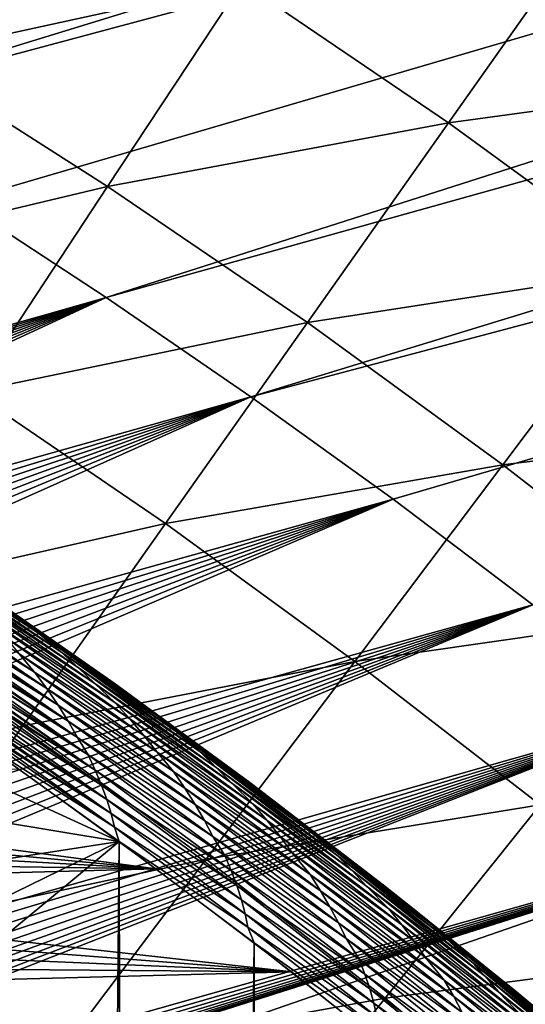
# Model space of a CAD drawing. Header units: millimetres. Extents: x -50 to 50, y -50 to 50.
# Tile 543 of 562: x 16.9 to 18.9, y 22.9 to 26.9. Entities that reach past the tile are written whole.
import ezdxf

# ---------------------------------------------------------------- set-up
doc = ezdxf.new("R2010")
doc.units = ezdxf.units.MM
doc.header["$LTSCALE"] = 65.185185
for name, color, linetype in [('1', 7, 'CONTINUOUS'), ('2', 7, 'CONTINUOUS'), ('28', 7, 'CONTINUOUS'), ('36', 7, 'CONTINUOUS'), ('39', 7, 'CONTINUOUS'), ('45', 7, 'CONTINUOUS'), ('46', 7, 'CONTINUOUS')]:
    doc.layers.add(name, color=color, linetype=linetype)

msp = doc.modelspace()

# ---------------------------------------------------------------- linework, layer by layer
at = {"layer": '1', "color": 7, "linetype": 'Continuous', "true_color": 0xf5f5f5}
for points in [[(17.4671, 23.462), (14.8518, 23.8095), (16.9164, 23.862), (17.4671, 23.462)], [(14.881, 23.7073), (14.8518, 23.8095), (17.4671, 23.462), (14.881, 23.7073)], [(14.9051, 23.6036), (14.881, 23.7073), (17.4671, 23.462), (14.9051, 23.6036)], [(14.9239, 23.4989), (14.9051, 23.6036), (17.4671, 23.462), (14.9239, 23.4989)], [(14.9373, 23.3933), (14.9239, 23.4989), (17.4671, 23.462), (14.9373, 23.3933)], [(18.0083, 23.0491), (14.9373, 23.3933), (17.4671, 23.462), (18.0083, 23.0491)], [(14.9454, 23.2873), (14.9373, 23.3933), (18.0083, 23.0491), (14.9454, 23.2873)], [(14.9481, 23.1809), (14.9454, 23.2873), (18.0083, 23.0491), (14.9481, 23.1809)], [(14.9454, 23.0744), (14.9481, 23.1809), (18.0083, 23.0491), (14.9454, 23.0744)], [(14.9373, 22.9685), (14.9454, 23.0744), (18.0083, 23.0491), (14.9373, 22.9685)], [(18.5397, 22.6239), (14.9373, 22.9685), (18.0083, 23.0491), (18.5397, 22.6239)], [(14.9239, 22.8629), (14.9373, 22.9685), (18.5397, 22.6239), (14.9239, 22.8629)]]:
    msp.add_3dface(points, dxfattribs=at)
at = {"layer": '2', "color": 7, "linetype": 'Continuous', "true_color": 0xf5f5f5}
for points in [[(16.7705, 23.9648, 4.3), (16.7984, 23.8094, 4.3), (17.3191, 23.5714, 4.3), (16.7705, 23.9648, 4.3)], [(16.7984, 23.8094, 4.3), (16.8201, 23.6531, 4.3), (17.3191, 23.5714, 4.3), (16.7984, 23.8094, 4.3)], [(16.8201, 23.6531, 4.3), (16.8357, 23.496, 4.3), (17.3191, 23.5714, 4.3), (16.8201, 23.6531, 4.3)], [(16.8357, 23.496, 4.3), (16.845, 23.3386, 4.3), (17.3191, 23.5714, 4.3), (16.8357, 23.496, 4.3)], [(16.845, 23.3386, 4.3), (16.8481, 23.1809, 4.3), (17.3191, 23.5714, 4.3), (16.845, 23.3386, 4.3)], [(17.3191, 23.5714, 4.3), (16.8481, 23.1809, 4.3), (16.8519, -23.9077, 4.3), (17.3191, 23.5714, 4.3)], [(17.3993, -23.5123, 4.3), (17.3191, 23.5714, 4.3), (16.8519, -23.9077, 4.3), (17.3993, -23.5123, 4.3)], [(17.8582, 23.1656, 4.3), (17.3191, 23.5714, 4.3), (17.3993, -23.5123, 4.3), (17.8582, 23.1656, 4.3)], [(17.9374, -23.1044, 4.3), (17.8582, 23.1656, 4.3), (17.3993, -23.5123, 4.3), (17.9374, -23.1044, 4.3)], [(18.3881, 22.7473, 4.3), (17.8582, 23.1656, 4.3), (17.9374, -23.1044, 4.3), (18.3881, 22.7473, 4.3)]]:
    msp.add_3dface(points, dxfattribs=at)
at = {"layer": '28', "color": 7, "linetype": 'Continuous', "true_color": 0xf5f5f5}
for points in [[(16.3597, 24.8419, 3.8712), (16.9237, 24.4611, 3.8712), (16.8478, 24.5181, 3.8357), (16.3597, 24.8419, 3.8712)], [(16.3597, 24.8419, 3.8712), (16.4374, 24.7829, 3.9064), (16.9237, 24.4611, 3.8712), (16.3597, 24.8419, 3.8712)], [(16.4374, 24.7829, 3.9064), (16.9975, 24.4022, 3.9064), (16.9237, 24.4611, 3.8712), (16.4374, 24.7829, 3.9064)], [(16.4374, 24.7829, 3.9064), (16.5219, 24.716, 3.941), (16.9975, 24.4022, 3.9064), (16.4374, 24.7829, 3.9064)], [(16.5219, 24.716, 3.941), (17.0866, 24.3291, 3.941), (16.9975, 24.4022, 3.9064), (16.5219, 24.716, 3.941)], [(16.5219, 24.716, 3.941), (16.5947, 24.6536, 3.9749), (17.0866, 24.3291, 3.941), (16.5219, 24.716, 3.941)], [(16.5947, 24.6536, 3.9749), (16.6645, 24.59, 4.0079), (17.1554, 24.2668, 3.9749), (16.5947, 24.6536, 3.9749)], [(16.5947, 24.6536, 3.9749), (17.1554, 24.2668, 3.9749), (17.0866, 24.3291, 3.941), (16.5947, 24.6536, 3.9749)], [(16.4176, 24.6336, 4.1538), (16.4291, 24.6194, 4.1592), (16.9813, 24.2485, 4.1538), (16.4176, 24.6336, 4.1538)], [(16.4176, 24.6336, 4.1538), (16.9813, 24.2485, 4.1538), (16.9197, 24.3212, 4.1277), (16.4176, 24.6336, 4.1538)], [(16.4291, 24.6194, 4.1592), (16.4663, 24.5721, 4.1764), (16.9813, 24.2485, 4.1538), (16.4291, 24.6194, 4.1592)], [(16.4663, 24.5721, 4.1764), (16.47, 24.5671, 4.1781), (16.9813, 24.2485, 4.1538), (16.4663, 24.5721, 4.1764)], [(16.6645, 24.59, 4.0079), (16.7402, 24.5191, 4.0398), (17.2212, 24.2033, 4.0079), (16.6645, 24.59, 4.0079)], [(16.6645, 24.59, 4.0079), (17.2212, 24.2033, 4.0079), (17.1554, 24.2668, 3.9749), (16.6645, 24.59, 4.0079)], [(16.7466, 24.5889, 3.8), (16.8478, 24.5181, 3.8357), (17.2985, 24.2038, 3.8), (16.7466, 24.5889, 3.8)], [(16.47, 24.5671, 4.1781), (16.5007, 24.5259, 4.1923), (17.0301, 24.1823, 4.1781), (16.47, 24.5671, 4.1781)], [(16.47, 24.5671, 4.1781), (17.0301, 24.1823, 4.1781), (16.9813, 24.2485, 4.1538), (16.47, 24.5671, 4.1781)], [(16.5007, 24.5259, 4.1923), (16.5185, 24.5009, 4.2006), (17.0301, 24.1823, 4.1781), (16.5007, 24.5259, 4.1923)], [(16.5185, 24.5009, 4.2006), (16.5323, 24.4812, 4.2069), (17.0749, 24.1166, 4.2005), (16.5185, 24.5009, 4.2006)], [(16.5185, 24.5009, 4.2006), (17.0749, 24.1166, 4.2005), (17.0301, 24.1823, 4.1781), (16.5185, 24.5009, 4.2006)], [(16.7402, 24.5191, 4.0398), (17.3017, 24.1262, 4.0398), (17.2212, 24.2033, 4.0079), (16.7402, 24.5191, 4.0398)], [(16.7402, 24.5191, 4.0398), (16.8036, 24.4536, 4.0705), (17.3017, 24.1262, 4.0398), (16.7402, 24.5191, 4.0398)], [(16.8478, 24.5181, 3.8357), (16.9237, 24.4611, 3.8712), (17.4068, 24.1244, 3.8357), (16.8478, 24.5181, 3.8357)], [(16.8478, 24.5181, 3.8357), (17.4068, 24.1244, 3.8357), (17.2985, 24.2038, 3.8), (16.8478, 24.5181, 3.8357)], [(16.5323, 24.4812, 4.2069), (16.5614, 24.4378, 4.2202), (17.0749, 24.1166, 4.2005), (16.5323, 24.4812, 4.2069)], [(16.8036, 24.4536, 4.0705), (16.8636, 24.3874, 4.0999), (17.3611, 24.0609, 4.0705), (16.8036, 24.4536, 4.0705)], [(16.8036, 24.4536, 4.0705), (17.3611, 24.0609, 4.0705), (17.3017, 24.1262, 4.0398), (16.8036, 24.4536, 4.0705)], [(16.9237, 24.4611, 3.8712), (17.4789, 24.0676, 3.8712), (17.4068, 24.1244, 3.8357), (16.9237, 24.4611, 3.8712)], [(16.9237, 24.4611, 3.8712), (16.9975, 24.4022, 3.9064), (17.4789, 24.0676, 3.8712), (16.9237, 24.4611, 3.8712)], [(16.5614, 24.4378, 4.2202), (16.5628, 24.4356, 4.2209), (17.0749, 24.1166, 4.2005), (16.5614, 24.4378, 4.2202)], [(16.5628, 24.4356, 4.2209), (16.5883, 24.3954, 4.2325), (17.1159, 24.0515, 4.2209), (16.5628, 24.4356, 4.2209)], [(16.5628, 24.4356, 4.2209), (17.1159, 24.0515, 4.2209), (17.0749, 24.1166, 4.2005), (16.5628, 24.4356, 4.2209)], [(16.5883, 24.3954, 4.2325), (16.6031, 24.371, 4.2391), (17.1159, 24.0515, 4.2209), (16.5883, 24.3954, 4.2325)], [(16.8636, 24.3874, 4.0999), (17.4173, 23.9952, 4.0999), (17.3611, 24.0609, 4.0705), (16.8636, 24.3874, 4.0999)], [(16.8636, 24.3874, 4.0999), (16.9197, 24.3212, 4.1277), (17.4173, 23.9952, 4.0999), (16.8636, 24.3874, 4.0999)], [(16.9975, 24.4022, 3.9064), (17.5487, 24.0088, 3.9064), (17.4789, 24.0676, 3.8712), (16.9975, 24.4022, 3.9064)], [(16.9975, 24.4022, 3.9064), (17.0866, 24.3291, 3.941), (17.5487, 24.0088, 3.9064), (16.9975, 24.4022, 3.9064)], [(16.6031, 24.371, 4.2391), (16.6131, 24.3541, 4.2436), (17.1527, 23.9874, 4.2391), (16.6031, 24.371, 4.2391)], [(16.6031, 24.371, 4.2391), (17.1527, 23.9874, 4.2391), (17.1159, 24.0515, 4.2209), (16.6031, 24.371, 4.2391)], [(16.6131, 24.3541, 4.2436), (16.636, 24.3136, 4.2536), (17.1527, 23.9874, 4.2391), (16.6131, 24.3541, 4.2436)], [(16.636, 24.3136, 4.2536), (16.6392, 24.3077, 4.255), (17.1527, 23.9874, 4.2391), (16.636, 24.3136, 4.2536)], [(16.6392, 24.3077, 4.255), (16.6572, 24.2737, 4.2628), (17.1948, 23.9179, 4.255), (16.6392, 24.3077, 4.255)], [(16.6392, 24.3077, 4.255), (17.1948, 23.9179, 4.255), (17.1527, 23.9874, 4.2391), (16.6392, 24.3077, 4.255)], [(16.9197, 24.3212, 4.1277), (17.4696, 23.9293, 4.1277), (17.4173, 23.9952, 4.0999), (16.9197, 24.3212, 4.1277)], [(16.9197, 24.3212, 4.1277), (16.9813, 24.2485, 4.1538), (17.4696, 23.9293, 4.1277), (16.9197, 24.3212, 4.1277)], [(17.0866, 24.3291, 3.941), (17.6423, 23.9292, 3.941), (17.5487, 24.0088, 3.9064), (17.0866, 24.3291, 3.941)], [(17.0866, 24.3291, 3.941), (17.1554, 24.2668, 3.9749), (17.6423, 23.9292, 3.941), (17.0866, 24.3291, 3.941)], [(16.6572, 24.2737, 4.2628), (16.6713, 24.2456, 4.2687), (17.1948, 23.9179, 4.255), (16.6572, 24.2737, 4.2628)], [(17.1554, 24.2668, 3.9749), (17.2212, 24.2033, 4.0079), (17.7071, 23.8672, 3.9749), (17.1554, 24.2668, 3.9749)], [(17.1554, 24.2668, 3.9749), (17.7071, 23.8672, 3.9749), (17.6423, 23.9292, 3.941), (17.1554, 24.2668, 3.9749)], [(16.6713, 24.2456, 4.2687), (16.6766, 24.2346, 4.2709), (17.2237, 23.8564, 4.2687), (16.6713, 24.2456, 4.2687)], [(16.6713, 24.2456, 4.2687), (17.2237, 23.8564, 4.2687), (17.1948, 23.9179, 4.255), (16.6713, 24.2456, 4.2687)], [(16.6766, 24.2346, 4.2709), (16.6942, 24.1967, 4.278), (17.2237, 23.8564, 4.2687), (16.6766, 24.2346, 4.2709)], [(16.9813, 24.2485, 4.1538), (17.0301, 24.1823, 4.1781), (17.5362, 23.8503, 4.1538), (16.9813, 24.2485, 4.1538)], [(16.9813, 24.2485, 4.1538), (17.5362, 23.8503, 4.1538), (17.4696, 23.9293, 4.1277), (16.9813, 24.2485, 4.1538)], [(16.6942, 24.1967, 4.278), (16.6992, 24.1852, 4.2799), (17.2237, 23.8564, 4.2687), (16.6942, 24.1967, 4.278)], [(16.6992, 24.1852, 4.2799), (16.7099, 24.1599, 4.284), (17.2487, 23.7965, 4.2799), (16.6992, 24.1852, 4.2799)], [(16.6992, 24.1852, 4.2799), (17.2487, 23.7965, 4.2799), (17.2237, 23.8564, 4.2687), (16.6992, 24.1852, 4.2799)], [(17.0301, 24.1823, 4.1781), (17.5813, 23.7845, 4.1781), (17.5362, 23.8503, 4.1538), (17.0301, 24.1823, 4.1781)], [(17.0301, 24.1823, 4.1781), (17.0749, 24.1166, 4.2005), (17.5813, 23.7845, 4.1781), (17.0301, 24.1823, 4.1781)], [(17.2212, 24.2033, 4.0079), (17.3017, 24.1262, 4.0398), (17.769, 23.8041, 4.0079), (17.2212, 24.2033, 4.0079)], [(17.2212, 24.2033, 4.0079), (17.769, 23.8041, 4.0079), (17.7071, 23.8672, 3.9749), (17.2212, 24.2033, 4.0079)], [(17.2985, 24.2038, 3.8), (17.4068, 24.1244, 3.8357), (17.8415, 23.8064, 3.8), (17.2985, 24.2038, 3.8)], [(16.7099, 24.1599, 4.284), (16.7231, 24.1266, 4.2887), (17.2487, 23.7965, 4.2799), (16.7099, 24.1599, 4.284)], [(16.7231, 24.1266, 4.2887), (16.7239, 24.1245, 4.289), (17.2699, 23.7383, 4.2887), (16.7231, 24.1266, 4.2887)], [(16.7231, 24.1266, 4.2887), (17.2699, 23.7383, 4.2887), (17.2487, 23.7965, 4.2799), (16.7231, 24.1266, 4.2887)], [(16.7239, 24.1245, 4.289), (16.7362, 24.0904, 4.293), (17.2699, 23.7383, 4.2887), (16.7239, 24.1245, 4.289)], [(17.0749, 24.1166, 4.2005), (17.6225, 23.7193, 4.2005), (17.5813, 23.7845, 4.1781), (17.0749, 24.1166, 4.2005)], [(17.0749, 24.1166, 4.2005), (17.1159, 24.0515, 4.2209), (17.6225, 23.7193, 4.2005), (17.0749, 24.1166, 4.2005)], [(17.3017, 24.1262, 4.0398), (17.8539, 23.7204, 4.0398), (17.769, 23.8041, 4.0079), (17.3017, 24.1262, 4.0398)], [(17.3017, 24.1262, 4.0398), (17.3611, 24.0609, 4.0705), (17.8539, 23.7204, 4.0398), (17.3017, 24.1262, 4.0398)], [(17.4068, 24.1244, 3.8357), (17.4789, 24.0676, 3.8712), (17.9567, 23.718, 3.8357), (17.4068, 24.1244, 3.8357)], [(17.4068, 24.1244, 3.8357), (17.9567, 23.718, 3.8357), (17.8415, 23.8064, 3.8), (17.4068, 24.1244, 3.8357)], [(16.7362, 24.0904, 4.293), (16.7429, 24.07, 4.295), (17.2699, 23.7383, 4.2887), (16.7362, 24.0904, 4.293)], [(16.7429, 24.07, 4.295), (16.7468, 24.0575, 4.2961), (17.287, 23.6823, 4.295), (16.7429, 24.07, 4.295)], [(16.7429, 24.07, 4.295), (17.287, 23.6823, 4.295), (17.2699, 23.7383, 4.2887), (16.7429, 24.07, 4.295)], [(16.7468, 24.0575, 4.2961), (16.7561, 24.0256, 4.2983), (17.287, 23.6823, 4.295), (16.7468, 24.0575, 4.2961)], [(17.3611, 24.0609, 4.0705), (17.4173, 23.9952, 4.0999), (17.9095, 23.6556, 4.0705), (17.3611, 24.0609, 4.0705)], [(17.3611, 24.0609, 4.0705), (17.9095, 23.6556, 4.0705), (17.8539, 23.7204, 4.0398), (17.3611, 24.0609, 4.0705)], [(17.4789, 24.0676, 3.8712), (18.0249, 23.6614, 3.8712), (17.9567, 23.718, 3.8357), (17.4789, 24.0676, 3.8712)], [(17.4789, 24.0676, 3.8712), (17.5487, 24.0088, 3.9064), (18.0249, 23.6614, 3.8712), (17.4789, 24.0676, 3.8712)], [(16.7561, 24.0256, 4.2983), (16.7588, 24.0156, 4.2988), (17.287, 23.6823, 4.295), (16.7561, 24.0256, 4.2983)], [(17.1159, 24.0515, 4.2209), (17.6601, 23.6547, 4.2209), (17.6225, 23.7193, 4.2005), (17.1159, 24.0515, 4.2209)], [(17.1159, 24.0515, 4.2209), (17.1527, 23.9874, 4.2391), (17.6601, 23.6547, 4.2209), (17.1159, 24.0515, 4.2209)], [(16.7588, 24.0156, 4.2988), (17.3004, 23.6285, 4.2988), (17.287, 23.6823, 4.295), (16.7588, 24.0156, 4.2988)], [(16.7588, 24.0156, 4.2988), (16.764, 23.9946, 4.2996), (17.3004, 23.6285, 4.2988), (16.7588, 24.0156, 4.2988)], [(16.764, 23.9946, 4.2996), (16.7705, 23.9648, 4.3), (17.3004, 23.6285, 4.2988), (16.764, 23.9946, 4.2996)], [(17.1527, 23.9874, 4.2391), (17.1948, 23.9179, 4.255), (17.6937, 23.5912, 4.2391), (17.1527, 23.9874, 4.2391)], [(17.1527, 23.9874, 4.2391), (17.6937, 23.5912, 4.2391), (17.6601, 23.6547, 4.2209), (17.1527, 23.9874, 4.2391)], [(17.4173, 23.9952, 4.0999), (17.9618, 23.5903, 4.0999), (17.9095, 23.6556, 4.0705), (17.4173, 23.9952, 4.0999)], [(17.4173, 23.9952, 4.0999), (17.4696, 23.9293, 4.1277), (17.9618, 23.5903, 4.0999), (17.4173, 23.9952, 4.0999)], [(17.5487, 24.0088, 3.9064), (18.0909, 23.603, 3.9064), (18.0249, 23.6614, 3.8712), (17.5487, 24.0088, 3.9064)], [(17.5487, 24.0088, 3.9064), (17.6423, 23.9292, 3.941), (18.0909, 23.603, 3.9064), (17.5487, 24.0088, 3.9064)], [(16.7705, 23.9648, 4.3), (17.3191, 23.5714, 4.3), (17.3004, 23.6285, 4.2988), (16.7705, 23.9648, 4.3)], [(17.1948, 23.9179, 4.255), (17.7413, 23.5154, 4.255), (17.6937, 23.5912, 4.2391), (17.1948, 23.9179, 4.255)], [(17.1948, 23.9179, 4.255), (17.2237, 23.8564, 4.2687), (17.7413, 23.5154, 4.255), (17.1948, 23.9179, 4.255)], [(17.4696, 23.9293, 4.1277), (18.0104, 23.525, 4.1277), (17.9618, 23.5903, 4.0999), (17.4696, 23.9293, 4.1277)], [(17.4696, 23.9293, 4.1277), (17.5362, 23.8503, 4.1538), (18.0104, 23.525, 4.1277), (17.4696, 23.9293, 4.1277)], [(17.6423, 23.9292, 3.941), (18.1886, 23.5166, 3.941), (18.0909, 23.603, 3.9064), (17.6423, 23.9292, 3.941)], [(17.6423, 23.9292, 3.941), (17.7071, 23.8672, 3.9749), (18.1886, 23.5166, 3.941), (17.6423, 23.9292, 3.941)], [(17.7071, 23.8672, 3.9749), (17.769, 23.8041, 4.0079), (18.2494, 23.4551, 3.9749), (17.7071, 23.8672, 3.9749)], [(17.7071, 23.8672, 3.9749), (18.2494, 23.4551, 3.9749), (18.1886, 23.5166, 3.941), (17.7071, 23.8672, 3.9749)], [(17.2237, 23.8564, 4.2687), (17.2487, 23.7965, 4.2799), (17.7671, 23.4545, 4.2687), (17.2237, 23.8564, 4.2687)], [(17.2237, 23.8564, 4.2687), (17.7671, 23.4545, 4.2687), (17.7413, 23.5154, 4.255), (17.2237, 23.8564, 4.2687)], [(17.5362, 23.8503, 4.1538), (17.5813, 23.7845, 4.1781), (18.0818, 23.4394, 4.1538), (17.5362, 23.8503, 4.1538)], [(17.5362, 23.8503, 4.1538), (18.0818, 23.4394, 4.1538), (18.0104, 23.525, 4.1277), (17.5362, 23.8503, 4.1538)], [(17.2487, 23.7965, 4.2799), (17.2699, 23.7383, 4.2887), (17.7892, 23.3951, 4.2799), (17.2487, 23.7965, 4.2799)], [(17.2487, 23.7965, 4.2799), (17.7892, 23.3951, 4.2799), (17.7671, 23.4545, 4.2687), (17.2487, 23.7965, 4.2799)], [(17.5813, 23.7845, 4.1781), (18.1233, 23.3742, 4.1781), (18.0818, 23.4394, 4.1538), (17.5813, 23.7845, 4.1781)], [(17.5813, 23.7845, 4.1781), (17.6225, 23.7193, 4.2005), (18.1233, 23.3742, 4.1781), (17.5813, 23.7845, 4.1781)], [(17.769, 23.8041, 4.0079), (17.8539, 23.7204, 4.0398), (18.3075, 23.3925, 4.0079), (17.769, 23.8041, 4.0079)], [(17.769, 23.8041, 4.0079), (18.3075, 23.3925, 4.0079), (18.2494, 23.4551, 3.9749), (17.769, 23.8041, 4.0079)], [(17.8415, 23.8064, 3.8), (17.9567, 23.718, 3.8357), (18.3754, 23.3967, 3.8), (17.8415, 23.8064, 3.8)], [(17.2699, 23.7383, 4.2887), (17.287, 23.6823, 4.295), (17.8077, 23.3376, 4.2887), (17.2699, 23.7383, 4.2887)], [(17.2699, 23.7383, 4.2887), (17.8077, 23.3376, 4.2887), (17.7892, 23.3951, 4.2799), (17.2699, 23.7383, 4.2887)], [(17.6225, 23.7193, 4.2005), (18.161, 23.3096, 4.2005), (18.1233, 23.3742, 4.1781), (17.6225, 23.7193, 4.2005)], [(17.6225, 23.7193, 4.2005), (17.6601, 23.6547, 4.2209), (18.161, 23.3096, 4.2005), (17.6225, 23.7193, 4.2005)], [(17.8539, 23.7204, 4.0398), (18.3967, 23.302, 4.0398), (18.3075, 23.3925, 4.0079), (17.8539, 23.7204, 4.0398)], [(17.8539, 23.7204, 4.0398), (17.9095, 23.6556, 4.0705), (18.3967, 23.302, 4.0398), (17.8539, 23.7204, 4.0398)], [(17.9567, 23.718, 3.8357), (18.0249, 23.6614, 3.8712), (18.497, 23.2991, 3.8357), (17.9567, 23.718, 3.8357)], [(17.9567, 23.718, 3.8357), (18.497, 23.2991, 3.8357), (18.3754, 23.3967, 3.8), (17.9567, 23.718, 3.8357)], [(17.287, 23.6823, 4.295), (17.8222, 23.2822, 4.295), (17.8077, 23.3376, 4.2887), (17.287, 23.6823, 4.295)], [(17.287, 23.6823, 4.295), (17.3004, 23.6285, 4.2988), (17.8222, 23.2822, 4.295), (17.287, 23.6823, 4.295)], [(17.3004, 23.6285, 4.2988), (17.3191, 23.5714, 4.3), (17.8333, 23.2289, 4.2988), (17.3004, 23.6285, 4.2988)], [(17.3004, 23.6285, 4.2988), (17.8333, 23.2289, 4.2988), (17.8222, 23.2822, 4.295), (17.3004, 23.6285, 4.2988)], [(17.6601, 23.6547, 4.2209), (18.1952, 23.2457, 4.2209), (18.161, 23.3096, 4.2005), (17.6601, 23.6547, 4.2209)], [(17.6601, 23.6547, 4.2209), (17.6937, 23.5912, 4.2391), (18.1952, 23.2457, 4.2209), (17.6601, 23.6547, 4.2209)], [(17.9095, 23.6556, 4.0705), (17.9618, 23.5903, 4.0999), (18.4484, 23.2378, 4.0705), (17.9095, 23.6556, 4.0705)], [(17.9095, 23.6556, 4.0705), (18.4484, 23.2378, 4.0705), (18.3967, 23.302, 4.0398), (17.9095, 23.6556, 4.0705)], [(18.0249, 23.6614, 3.8712), (18.5614, 23.2429, 3.8712), (18.497, 23.2991, 3.8357), (18.0249, 23.6614, 3.8712)], [(18.0249, 23.6614, 3.8712), (18.0909, 23.603, 3.9064), (18.5614, 23.2429, 3.8712), (18.0249, 23.6614, 3.8712)], [(17.6937, 23.5912, 4.2391), (17.7413, 23.5154, 4.255), (18.2255, 23.1829, 4.2391), (17.6937, 23.5912, 4.2391)], [(17.6937, 23.5912, 4.2391), (18.2255, 23.1829, 4.2391), (18.1952, 23.2457, 4.2209), (17.6937, 23.5912, 4.2391)], [(17.9618, 23.5903, 4.0999), (18.4969, 23.1731, 4.0999), (18.4484, 23.2378, 4.0705), (17.9618, 23.5903, 4.0999)], [(17.9618, 23.5903, 4.0999), (18.0104, 23.525, 4.1277), (18.4969, 23.1731, 4.0999), (17.9618, 23.5903, 4.0999)], [(18.0909, 23.603, 3.9064), (18.6236, 23.185, 3.9064), (18.5614, 23.2429, 3.8712), (18.0909, 23.603, 3.9064)], [(18.0909, 23.603, 3.9064), (18.1886, 23.5166, 3.941), (18.6236, 23.185, 3.9064), (18.0909, 23.603, 3.9064)], [(17.3191, 23.5714, 4.3), (17.8582, 23.1656, 4.3), (17.8333, 23.2289, 4.2988), (17.3191, 23.5714, 4.3)], [(17.7413, 23.5154, 4.255), (18.2784, 23.1004, 4.255), (18.2255, 23.1829, 4.2391), (17.7413, 23.5154, 4.255)], [(17.7413, 23.5154, 4.255), (17.7671, 23.4545, 4.2687), (18.2784, 23.1004, 4.255), (17.7413, 23.5154, 4.255)], [(18.0104, 23.525, 4.1277), (18.5418, 23.1084, 4.1277), (18.4969, 23.1731, 4.0999), (18.0104, 23.525, 4.1277)], [(18.0104, 23.525, 4.1277), (18.0818, 23.4394, 4.1538), (18.5418, 23.1084, 4.1277), (18.0104, 23.525, 4.1277)], [(18.1886, 23.5166, 3.941), (18.7252, 23.0916, 3.941), (18.6236, 23.185, 3.9064), (18.1886, 23.5166, 3.941)], [(18.1886, 23.5166, 3.941), (18.2494, 23.4551, 3.9749), (18.7252, 23.0916, 3.941), (18.1886, 23.5166, 3.941)], [(17.7671, 23.4545, 4.2687), (17.7892, 23.3951, 4.2799), (18.3012, 23.0402, 4.2687), (17.7671, 23.4545, 4.2687)], [(17.7671, 23.4545, 4.2687), (18.3012, 23.0402, 4.2687), (18.2784, 23.1004, 4.255), (17.7671, 23.4545, 4.2687)], [(18.0818, 23.4394, 4.1538), (18.1233, 23.3742, 4.1781), (18.6177, 23.016, 4.1538), (18.0818, 23.4394, 4.1538)], [(18.0818, 23.4394, 4.1538), (18.6177, 23.016, 4.1538), (18.5418, 23.1084, 4.1277), (18.0818, 23.4394, 4.1538)], [(18.2494, 23.4551, 3.9749), (18.3075, 23.3925, 4.0079), (18.7822, 23.0307, 3.9749), (18.2494, 23.4551, 3.9749)], [(18.2494, 23.4551, 3.9749), (18.7822, 23.0307, 3.9749), (18.7252, 23.0916, 3.941), (18.2494, 23.4551, 3.9749)], [(17.7892, 23.3951, 4.2799), (17.8077, 23.3376, 4.2887), (18.3204, 22.9815, 4.2799), (17.7892, 23.3951, 4.2799)], [(17.7892, 23.3951, 4.2799), (18.3204, 22.9815, 4.2799), (18.3012, 23.0402, 4.2687), (17.7892, 23.3951, 4.2799)], [(18.3075, 23.3925, 4.0079), (18.3967, 23.302, 4.0398), (18.8364, 22.9687, 4.0079), (18.3075, 23.3925, 4.0079)], [(18.3075, 23.3925, 4.0079), (18.8364, 22.9687, 4.0079), (18.7822, 23.0307, 3.9749), (18.3075, 23.3925, 4.0079)], [(18.3754, 23.3967, 3.8), (18.497, 23.2991, 3.8357), (18.8999, 22.9751, 3.8), (18.3754, 23.3967, 3.8)], [(18.1233, 23.3742, 4.1781), (18.6556, 22.9516, 4.1781), (18.6177, 23.016, 4.1538), (18.1233, 23.3742, 4.1781)], [(18.1233, 23.3742, 4.1781), (18.161, 23.3096, 4.2005), (18.6556, 22.9516, 4.1781), (18.1233, 23.3742, 4.1781)], [(17.8077, 23.3376, 4.2887), (17.8222, 23.2822, 4.295), (18.3362, 22.9246, 4.2887), (17.8077, 23.3376, 4.2887)], [(17.8077, 23.3376, 4.2887), (18.3362, 22.9246, 4.2887), (18.3204, 22.9815, 4.2799), (17.8077, 23.3376, 4.2887)], [(18.161, 23.3096, 4.2005), (18.6899, 22.8877, 4.2005), (18.6556, 22.9516, 4.1781), (18.161, 23.3096, 4.2005)], [(18.161, 23.3096, 4.2005), (18.1952, 23.2457, 4.2209), (18.6899, 22.8877, 4.2005), (18.161, 23.3096, 4.2005)], [(17.8222, 23.2822, 4.295), (18.3482, 22.8699, 4.295), (18.3362, 22.9246, 4.2887), (17.8222, 23.2822, 4.295)], [(17.8222, 23.2822, 4.295), (17.8333, 23.2289, 4.2988), (18.3482, 22.8699, 4.295), (17.8222, 23.2822, 4.295)], [(18.3967, 23.302, 4.0398), (18.9296, 22.8712, 4.0398), (18.8364, 22.9687, 4.0079), (18.3967, 23.302, 4.0398)], [(18.3967, 23.302, 4.0398), (18.4484, 23.2378, 4.0705), (18.9296, 22.8712, 4.0398), (18.3967, 23.302, 4.0398)], [(18.497, 23.2991, 3.8357), (18.5614, 23.2429, 3.8712), (19.0276, 22.8678, 3.8357), (18.497, 23.2991, 3.8357)], [(18.497, 23.2991, 3.8357), (19.0276, 22.8678, 3.8357), (18.8999, 22.9751, 3.8), (18.497, 23.2991, 3.8357)], [(18.1952, 23.2457, 4.2209), (18.7208, 22.8245, 4.2209), (18.6899, 22.8877, 4.2005), (18.1952, 23.2457, 4.2209)], [(18.1952, 23.2457, 4.2209), (18.2255, 23.1829, 4.2391), (18.7208, 22.8245, 4.2209), (18.1952, 23.2457, 4.2209)], [(18.4484, 23.2378, 4.0705), (18.4969, 23.1731, 4.0999), (18.9776, 22.8077, 4.0705), (18.4484, 23.2378, 4.0705)], [(18.4484, 23.2378, 4.0705), (18.9776, 22.8077, 4.0705), (18.9296, 22.8712, 4.0398), (18.4484, 23.2378, 4.0705)], [(18.5614, 23.2429, 3.8712), (19.0883, 22.8122, 3.8712), (19.0276, 22.8678, 3.8357), (18.5614, 23.2429, 3.8712)], [(18.5614, 23.2429, 3.8712), (18.6236, 23.185, 3.9064), (19.0883, 22.8122, 3.8712), (18.5614, 23.2429, 3.8712)], [(17.8333, 23.2289, 4.2988), (17.8582, 23.1656, 4.3), (18.3569, 22.8174, 4.2988), (17.8333, 23.2289, 4.2988)], [(17.8333, 23.2289, 4.2988), (18.3569, 22.8174, 4.2988), (18.3482, 22.8699, 4.295), (17.8333, 23.2289, 4.2988)], [(17.8582, 23.1656, 4.3), (18.3881, 22.7473, 4.3), (18.3569, 22.8174, 4.2988), (17.8582, 23.1656, 4.3)], [(18.2255, 23.1829, 4.2391), (18.2784, 23.1004, 4.255), (18.7478, 22.7625, 4.2391), (18.2255, 23.1829, 4.2391)], [(18.2255, 23.1829, 4.2391), (18.7478, 22.7625, 4.2391), (18.7208, 22.8245, 4.2209), (18.2255, 23.1829, 4.2391)], [(18.4969, 23.1731, 4.0999), (19.0224, 22.7437, 4.0999), (18.9776, 22.8077, 4.0705), (18.4969, 23.1731, 4.0999)], [(18.4969, 23.1731, 4.0999), (18.5418, 23.1084, 4.1277), (19.0224, 22.7437, 4.0999), (18.4969, 23.1731, 4.0999)], [(18.6236, 23.185, 3.9064), (19.1467, 22.7549, 3.9064), (19.0883, 22.8122, 3.8712), (18.6236, 23.185, 3.9064)], [(18.6236, 23.185, 3.9064), (18.7252, 23.0916, 3.941), (19.1467, 22.7549, 3.9064), (18.6236, 23.185, 3.9064)], [(18.2784, 23.1004, 4.255), (18.8058, 22.6731, 4.255), (18.7478, 22.7625, 4.2391), (18.2784, 23.1004, 4.255)], [(18.2784, 23.1004, 4.255), (18.3012, 23.0402, 4.2687), (18.8058, 22.6731, 4.255), (18.2784, 23.1004, 4.255)], [(18.5418, 23.1084, 4.1277), (19.0637, 22.6799, 4.1277), (19.0224, 22.7437, 4.0999), (18.5418, 23.1084, 4.1277)], [(18.5418, 23.1084, 4.1277), (18.6177, 23.016, 4.1538), (19.0637, 22.6799, 4.1277), (18.5418, 23.1084, 4.1277)], [(18.7252, 23.0916, 3.941), (19.2519, 22.6543, 3.941), (19.1467, 22.7549, 3.9064), (18.7252, 23.0916, 3.941)], [(18.7252, 23.0916, 3.941), (18.7822, 23.0307, 3.9749), (19.2519, 22.6543, 3.941), (18.7252, 23.0916, 3.941)], [(18.3012, 23.0402, 4.2687), (18.3204, 22.9815, 4.2799), (18.8256, 22.6137, 4.2687), (18.3012, 23.0402, 4.2687)], [(18.3012, 23.0402, 4.2687), (18.8256, 22.6137, 4.2687), (18.8058, 22.6731, 4.255), (18.3012, 23.0402, 4.2687)], [(18.6177, 23.016, 4.1538), (18.6556, 22.9516, 4.1781), (19.1438, 22.5804, 4.1538), (18.6177, 23.016, 4.1538)], [(18.6177, 23.016, 4.1538), (19.1438, 22.5804, 4.1538), (19.0637, 22.6799, 4.1277), (18.6177, 23.016, 4.1538)], [(18.7822, 23.0307, 3.9749), (18.8364, 22.9687, 4.0079), (19.3052, 22.5941, 3.9749), (18.7822, 23.0307, 3.9749)], [(18.7822, 23.0307, 3.9749), (19.3052, 22.5941, 3.9749), (19.2519, 22.6543, 3.941), (18.7822, 23.0307, 3.9749)], [(18.3204, 22.9815, 4.2799), (18.3362, 22.9246, 4.2887), (18.8421, 22.5558, 4.2799), (18.3204, 22.9815, 4.2799)], [(18.3204, 22.9815, 4.2799), (18.8421, 22.5558, 4.2799), (18.8256, 22.6137, 4.2687), (18.3204, 22.9815, 4.2799)], [(18.8364, 22.9687, 4.0079), (18.9296, 22.8712, 4.0398), (19.3556, 22.5329, 4.0079), (18.8364, 22.9687, 4.0079)], [(18.8364, 22.9687, 4.0079), (19.3556, 22.5329, 4.0079), (19.3052, 22.5941, 3.9749), (18.8364, 22.9687, 4.0079)], [(18.8999, 22.9751, 3.8), (19.0276, 22.8678, 3.8357), (19.4147, 22.5418, 3.8), (18.8999, 22.9751, 3.8)], [(18.3362, 22.9246, 4.2887), (18.3482, 22.8699, 4.295), (18.8551, 22.4997, 4.2887), (18.3362, 22.9246, 4.2887)], [(18.3362, 22.9246, 4.2887), (18.8551, 22.4997, 4.2887), (18.8421, 22.5558, 4.2799), (18.3362, 22.9246, 4.2887)], [(18.6556, 22.9516, 4.1781), (19.1782, 22.5168, 4.1781), (19.1438, 22.5804, 4.1538), (18.6556, 22.9516, 4.1781)], [(18.6556, 22.9516, 4.1781), (18.6899, 22.8877, 4.2005), (19.1782, 22.5168, 4.1781), (18.6556, 22.9516, 4.1781)]]:
    msp.add_3dface(points, dxfattribs=at)
at = {"layer": '36', "color": 15, "linetype": 'Continuous', "true_color": 0xaf503c}
for points in [[(15.628, 27.2044, -10.6921), (16.9711, 27.5421, -10.2356), (16.4583, 26.7101, -10.6921), (15.628, 27.2044, -10.6921)], [(16.9711, 27.5421, -10.2356), (17.8111, 27.0063, -10.2356), (16.4583, 26.7101, -10.6921), (16.9711, 27.5421, -10.2356)], [(17.8111, 27.0063, -10.2356), (19.1935, 27.2384, -9.7652), (18.6342, 26.445, -10.2356), (17.8111, 27.0063, -10.2356)], [(19.1935, 27.2384, -9.7652), (20.0231, 26.6343, -9.7652), (18.6342, 26.445, -10.2356), (19.1935, 27.2384, -9.7652)], [(16.4583, 26.7101, -10.6921), (17.8111, 27.0063, -10.2356), (17.2729, 26.1905, -10.6921), (16.4583, 26.7101, -10.6921)], [(17.8111, 27.0063, -10.2356), (18.6342, 26.445, -10.2356), (17.2729, 26.1905, -10.6921), (17.8111, 27.0063, -10.2356)], [(16.4583, 26.7101, -10.6921), (17.2729, 26.1905, -10.6921), (15.9421, 25.8726, -11.1346), (16.4583, 26.7101, -10.6921)], [(18.6342, 26.445, -10.2356), (20.0231, 26.6343, -9.7652), (19.4397, 25.8585, -10.2356), (18.6342, 26.445, -10.2356)], [(17.2729, 26.1905, -10.6921), (18.6342, 26.445, -10.2356), (18.0712, 25.6461, -10.6921), (17.2729, 26.1905, -10.6921)], [(18.6342, 26.445, -10.2356), (19.4397, 25.8585, -10.2356), (18.0712, 25.6461, -10.6921), (18.6342, 26.445, -10.2356)], [(15.9421, 25.8726, -11.1346), (17.2729, 26.1905, -10.6921), (16.7312, 25.3693, -11.1346), (15.9421, 25.8726, -11.1346)], [(17.2729, 26.1905, -10.6921), (18.0712, 25.6461, -10.6921), (16.7312, 25.3693, -11.1346), (17.2729, 26.1905, -10.6921)], [(18.0712, 25.6461, -10.6921), (19.4397, 25.8585, -10.2356), (18.8523, 25.0774, -10.6921), (18.0712, 25.6461, -10.6921)], [(19.4397, 25.8585, -10.2356), (20.2267, 25.2475, -10.2356), (18.8523, 25.0774, -10.6921), (19.4397, 25.8585, -10.2356)], [(16.7312, 25.3693, -11.1346), (18.0712, 25.6461, -10.6921), (17.5044, 24.842, -11.1346), (16.7312, 25.3693, -11.1346)], [(18.0712, 25.6461, -10.6921), (18.8523, 25.0774, -10.6921), (17.5044, 24.842, -11.1346), (18.0712, 25.6461, -10.6921)], [(16.7312, 25.3693, -11.1346), (17.5044, 24.842, -11.1346), (16.1861, 24.5429, -11.5629), (16.7312, 25.3693, -11.1346)], [(18.8523, 25.0774, -10.6921), (20.2267, 25.2475, -10.2356), (19.6156, 24.4848, -10.6921), (18.8523, 25.0774, -10.6921)], [(17.5044, 24.842, -11.1346), (18.8523, 25.0774, -10.6921), (18.2611, 24.2911, -11.1346), (17.5044, 24.842, -11.1346)], [(18.8523, 25.0774, -10.6921), (19.6156, 24.4848, -10.6921), (18.2611, 24.2911, -11.1346), (18.8523, 25.0774, -10.6921)], [(16.1861, 24.5429, -11.5629), (17.5044, 24.842, -11.1346), (16.9341, 24.0328, -11.5629), (16.1861, 24.5429, -11.5629)], [(17.5044, 24.842, -11.1346), (18.2611, 24.2911, -11.1346), (16.9341, 24.0328, -11.5629), (17.5044, 24.842, -11.1346)], [(16.1861, 24.5429, -11.5629), (16.9341, 24.0328, -11.5629), (15.6376, 23.7115, -11.977), (16.1861, 24.5429, -11.5629)], [(18.2611, 24.2911, -11.1346), (19.6156, 24.4848, -10.6921), (19.0004, 23.7171, -11.1346), (18.2611, 24.2911, -11.1346)], [(16.9341, 24.0328, -11.5629), (18.2611, 24.2911, -11.1346), (17.6661, 23.4998, -11.5629), (16.9341, 24.0328, -11.5629)], [(18.2611, 24.2911, -11.1346), (19.0004, 23.7171, -11.1346), (17.6661, 23.4998, -11.5629), (18.2611, 24.2911, -11.1346)], [(15.6376, 23.7115, -11.977), (16.9341, 24.0328, -11.5629), (16.3603, 23.2186, -11.977), (15.6376, 23.7115, -11.977)], [(16.9341, 24.0328, -11.5629), (17.6661, 23.4998, -11.5629), (16.3603, 23.2186, -11.977), (16.9341, 24.0328, -11.5629)], [(17.6661, 23.4998, -11.5629), (19.0004, 23.7171, -11.1346), (18.3813, 22.9446, -11.5629), (17.6661, 23.4998, -11.5629)], [(19.0004, 23.7171, -11.1346), (19.7217, 23.1207, -11.1346), (18.3813, 22.9446, -11.5629), (19.0004, 23.7171, -11.1346)], [(16.3603, 23.2186, -11.977), (17.6661, 23.4998, -11.5629), (17.0675, 22.7037, -11.977), (16.3603, 23.2186, -11.977)], [(17.6661, 23.4998, -11.5629), (18.3813, 22.9446, -11.5629), (17.0675, 22.7037, -11.977), (17.6661, 23.4998, -11.5629)], [(16.3603, 23.2186, -11.977), (17.0675, 22.7037, -11.977), (15.7831, 22.3997, -12.3767), (16.3603, 23.2186, -11.977)], [(18.3813, 22.9446, -11.5629), (19.7217, 23.1207, -11.1346), (19.0791, 22.3675, -11.5629), (18.3813, 22.9446, -11.5629)], [(17.0675, 22.7037, -11.977), (18.3813, 22.9446, -11.5629), (17.7585, 22.1673, -11.977), (17.0675, 22.7037, -11.977)], [(18.3813, 22.9446, -11.5629), (19.0791, 22.3675, -11.5629), (17.7585, 22.1673, -11.977), (18.3813, 22.9446, -11.5629)]]:
    msp.add_3dface(points, dxfattribs=at)
at = {"layer": '39', "color": 15, "linetype": 'Continuous', "true_color": 0xaf503c}
for points in [[(-42.1192, 26.3897, 4.5), (20.9301, 45.0793, 4.5), (-41.6415, 27.1372, 4.5), (-42.1192, 26.3897, 4.5)], [(21.7313, 44.6985, 4.5), (20.9301, 45.0793, 4.5), (-42.1192, 26.3897, 4.5), (21.7313, 44.6985, 4.5)], [(-42.5835, 25.6337, 4.5), (21.7313, 44.6985, 4.5), (-42.1192, 26.3897, 4.5), (-42.5835, 25.6337, 4.5)], [(22.5256, 44.3035, 4.5), (21.7313, 44.6985, 4.5), (-42.5835, 25.6337, 4.5), (22.5256, 44.3035, 4.5)], [(-43.0342, 24.8696, 4.5), (22.5256, 44.3035, 4.5), (-42.5835, 25.6337, 4.5), (-43.0342, 24.8696, 4.5)], [(23.3127, 43.8943, 4.5), (22.5256, 44.3035, 4.5), (-43.0342, 24.8696, 4.5), (23.3127, 43.8943, 4.5)], [(-43.4712, 24.0976, 4.5), (23.3127, 43.8943, 4.5), (-43.0342, 24.8696, 4.5), (-43.4712, 24.0976, 4.5)], [(24.0925, 43.4711, 4.5), (23.3127, 43.8943, 4.5), (-43.4712, 24.0976, 4.5), (24.0925, 43.4711, 4.5)], [(-43.8943, 23.3179, 4.5), (24.0925, 43.4711, 4.5), (-43.4712, 24.0976, 4.5), (-43.8943, 23.3179, 4.5)], [(24.8645, 43.0341, 4.5), (24.0925, 43.4711, 4.5), (-43.8943, 23.3179, 4.5), (24.8645, 43.0341, 4.5)], [(25.6286, 42.5834, 4.5), (24.8645, 43.0341, 4.5), (-44.3035, 22.5307, 4.5), (25.6286, 42.5834, 4.5)], [(-44.3035, 22.5307, 4.5), (24.8645, 43.0341, 4.5), (-43.8943, 23.3179, 4.5), (-44.3035, 22.5307, 4.5)], [(26.3846, 42.1192, 4.5), (25.6286, 42.5834, 4.5), (-44.6985, 21.7364, 4.5), (26.3846, 42.1192, 4.5)], [(-44.6985, 21.7364, 4.5), (25.6286, 42.5834, 4.5), (-44.3035, 22.5307, 4.5), (-44.6985, 21.7364, 4.5)], [(-45.0793, 20.9352, 4.5), (26.3846, 42.1192, 4.5), (-44.6985, 21.7364, 4.5), (-45.0793, 20.9352, 4.5)], [(27.1321, 41.6415, 4.5), (26.3846, 42.1192, 4.5), (-45.0793, 20.9352, 4.5), (27.1321, 41.6415, 4.5)], [(-45.4458, 20.1272, 4.5), (27.1321, 41.6415, 4.5), (-45.0793, 20.9352, 4.5), (-45.4458, 20.1272, 4.5)], [(27.871, 41.1505, 4.5), (27.1321, 41.6415, 4.5), (-45.4458, 20.1272, 4.5), (27.871, 41.1505, 4.5)], [(28.601, 40.6464, 4.5), (27.871, 41.1505, 4.5), (-45.7978, 19.313, 4.5), (28.601, 40.6464, 4.5)], [(-45.7978, 19.313, 4.5), (27.871, 41.1505, 4.5), (-45.4458, 20.1272, 4.5), (-45.7978, 19.313, 4.5)], [(28.601, 40.6464, 4.5), (-45.7978, 19.313, 4.5), (-8.8836, 29.7032, 4.5), (28.601, 40.6464, 4.5)], [(16.0869, 26.5003, 4.5), (37.1813, 32.979, 4.5), (15.4839, 26.8571, 4.5), (16.0869, 26.5003, 4.5)], [(37.764, 32.3101, 4.5), (37.1813, 32.979, 4.5), (16.0869, 26.5003, 4.5), (37.764, 32.3101, 4.5)], [(16.6816, 26.1299, 4.5), (37.764, 32.3101, 4.5), (16.0869, 26.5003, 4.5), (16.6816, 26.1299, 4.5)], [(17.2678, 25.7461, 4.5), (37.764, 32.3101, 4.5), (16.6816, 26.1299, 4.5), (17.2678, 25.7461, 4.5)], [(38.3346, 31.6308, 4.5), (37.764, 32.3101, 4.5), (17.2678, 25.7461, 4.5), (38.3346, 31.6308, 4.5)], [(17.8452, 25.3493, 4.5), (38.3346, 31.6308, 4.5), (17.2678, 25.7461, 4.5), (17.8452, 25.3493, 4.5)], [(38.893, 30.9416, 4.5), (38.3346, 31.6308, 4.5), (17.8452, 25.3493, 4.5), (38.893, 30.9416, 4.5)], [(18.4135, 24.9395, 4.5), (38.893, 30.9416, 4.5), (17.8452, 25.3493, 4.5), (18.4135, 24.9395, 4.5)], [(18.9723, 24.5169, 4.5), (38.893, 30.9416, 4.5), (18.4135, 24.9395, 4.5), (18.9723, 24.5169, 4.5)]]:
    msp.add_3dface(points, dxfattribs=at)
at = {"layer": '45', "color": 15, "linetype": 'Continuous', "true_color": 0xaf503c}
for points in [[(17.2678, 25.7462), (16.6816, 26.1299, 4.5), (16.6816, 26.1299), (17.2678, 25.7462)], [(17.2678, 25.7461, 4.5), (16.6816, 26.1299, 4.5), (17.2678, 25.7462), (17.2678, 25.7461, 4.5)], [(17.8452, 25.3493), (17.2678, 25.7461, 4.5), (17.2678, 25.7462), (17.8452, 25.3493)], [(17.8452, 25.3493, 4.5), (17.2678, 25.7461, 4.5), (17.8452, 25.3493), (17.8452, 25.3493, 4.5)], [(18.4134, 24.9395), (17.8452, 25.3493, 4.5), (17.8452, 25.3493), (18.4134, 24.9395)], [(18.4135, 24.9395, 4.5), (17.8452, 25.3493, 4.5), (18.4134, 24.9395), (18.4135, 24.9395, 4.5)], [(18.9723, 24.5169), (18.4135, 24.9395, 4.5), (18.4134, 24.9395), (18.9723, 24.5169)], [(18.9723, 24.5169, 4.5), (18.4135, 24.9395, 4.5), (18.9723, 24.5169), (18.9723, 24.5169, 4.5)]]:
    msp.add_3dface(points, dxfattribs=at)
at = {"layer": '46', "color": 15, "linetype": 'Continuous', "true_color": 0xaf503c}
for points in [[(17.2678, 25.7462), (16.6816, 26.1299), (13.6728, 24.7217), (17.2678, 25.7462)], [(13.7537, 24.6755), (17.2678, 25.7462), (13.6728, 24.7217), (13.7537, 24.6755)], [(13.832, 24.625), (17.2678, 25.7462), (13.7537, 24.6755), (13.832, 24.625)], [(13.9075, 24.5704), (17.2678, 25.7462), (13.832, 24.625), (13.9075, 24.5704)], [(13.98, 24.5118), (17.2678, 25.7462), (13.9075, 24.5704), (13.98, 24.5118)], [(14.0493, 24.4495), (17.2678, 25.7462), (13.98, 24.5118), (14.0493, 24.4495)], [(14.1152, 24.3837), (17.2678, 25.7462), (14.0493, 24.4495), (14.1152, 24.3837)], [(14.1774, 24.3143), (17.2678, 25.7462), (14.1152, 24.3837), (14.1774, 24.3143)], [(17.8452, 25.3493), (17.2678, 25.7462), (14.1774, 24.3143), (17.8452, 25.3493)], [(14.2359, 24.2418), (17.8452, 25.3493), (14.1774, 24.3143), (14.2359, 24.2418)], [(14.2905, 24.1663), (17.8452, 25.3493), (14.2359, 24.2418), (14.2905, 24.1663)], [(14.3409, 24.0879), (17.8452, 25.3493), (14.2905, 24.1663), (14.3409, 24.0879)], [(14.3871, 24.007), (17.8452, 25.3493), (14.3409, 24.0879), (14.3871, 24.007)], [(14.4289, 23.9238), (17.8452, 25.3493), (14.3871, 24.007), (14.4289, 23.9238)], [(14.4663, 23.8384), (17.8452, 25.3493), (14.4289, 23.9238), (14.4663, 23.8384)], [(18.4134, 24.9395), (17.8452, 25.3493), (14.4663, 23.8384), (18.4134, 24.9395)], [(14.499, 23.7512), (18.4134, 24.9395), (14.4663, 23.8384), (14.499, 23.7512)], [(14.5271, 23.6623), (18.4134, 24.9395), (14.499, 23.7512), (14.5271, 23.6623)], [(18.4134, 24.9395), (14.5271, 23.6623), (14.5504, 23.5721), (18.4134, 24.9395)], [(14.5688, 23.4808), (18.4134, 24.9395), (14.5504, 23.5721), (14.5688, 23.4808)], [(14.5824, 23.3886), (18.4134, 24.9395), (14.5688, 23.4808), (14.5824, 23.3886)], [(14.591, 23.2958), (18.4134, 24.9395), (14.5824, 23.3886), (14.591, 23.2958)], [(18.9723, 24.5169), (18.4134, 24.9395), (14.591, 23.2958), (18.9723, 24.5169)], [(19.5214, 24.0818), (18.9723, 24.5169), (14.5133, 22.652), (19.5214, 24.0818)], [(14.5133, 22.652), (18.9723, 24.5169), (14.5391, 22.7416), (14.5133, 22.652)], [(14.5391, 22.7416), (18.9723, 24.5169), (14.56, 22.8323), (14.5391, 22.7416)], [(14.56, 22.8323), (18.9723, 24.5169), (14.5761, 22.9241), (14.56, 22.8323)], [(14.5761, 22.9241), (18.9723, 24.5169), (14.5872, 23.0166), (14.5761, 22.9241)], [(14.5872, 23.0166), (18.9723, 24.5169), (14.5935, 23.1096), (14.5872, 23.0166)], [(14.5947, 23.2028), (18.9723, 24.5169), (14.591, 23.2958), (14.5947, 23.2028)], [(14.5935, 23.1096), (18.9723, 24.5169), (14.5947, 23.2028), (14.5935, 23.1096)], [(20.0607, 23.6344), (19.5214, 24.0818), (14.0819, 21.9422), (20.0607, 23.6344)], [(14.0819, 21.9422), (19.5214, 24.0818), (14.1461, 22.0098), (14.0819, 21.9422)], [(14.1461, 22.0098), (19.5214, 24.0818), (14.2065, 22.0807), (14.1461, 22.0098)], [(14.2065, 22.0807), (19.5214, 24.0818), (14.2631, 22.1547), (14.2065, 22.0807)], [(14.2631, 22.1547), (19.5214, 24.0818), (14.3157, 22.2316), (14.2631, 22.1547)], [(14.3157, 22.2316), (19.5214, 24.0818), (14.364, 22.3112), (14.3157, 22.2316)], [(14.364, 22.3112), (19.5214, 24.0818), (14.4081, 22.3933), (14.364, 22.3112)], [(14.4081, 22.3933), (19.5214, 24.0818), (14.4478, 22.4777), (14.4081, 22.3933)], [(14.4478, 22.4777), (19.5214, 24.0818), (14.4829, 22.5639), (14.4478, 22.4777)], [(14.4829, 22.5639), (19.5214, 24.0818), (14.5133, 22.652), (14.4829, 22.5639)], [(11.8775, 20.7984), (20.0607, 23.6344), (13.3718, 21.5112), (11.8775, 20.7984)], [(20.5896, 23.175), (20.0607, 23.6344), (11.8775, 20.7984), (20.5896, 23.175)], [(13.3718, 21.5112), (20.0607, 23.6344), (13.4599, 21.5416), (13.3718, 21.5112)], [(13.4599, 21.5416), (20.0607, 23.6344), (13.5463, 21.5767), (13.4599, 21.5416)], [(13.5463, 21.5767), (20.0607, 23.6344), (13.6306, 21.6163), (13.5463, 21.5767)], [(13.6306, 21.6163), (20.0607, 23.6344), (13.7127, 21.6603), (13.6306, 21.6163)], [(13.7127, 21.6603), (20.0607, 23.6344), (13.7923, 21.7086), (13.7127, 21.6603)], [(13.7923, 21.7086), (20.0607, 23.6344), (13.8693, 21.7611), (13.7923, 21.7086)], [(13.8693, 21.7611), (20.0607, 23.6344), (13.9434, 21.8177), (13.8693, 21.7611)], [(13.9434, 21.8177), (20.0607, 23.6344), (14.0143, 21.8781), (13.9434, 21.8177)], [(14.0143, 21.8781), (20.0607, 23.6344), (14.0819, 21.9422), (14.0143, 21.8781)], [(12.4091, 20.4856), (20.5896, 23.175), (11.8775, 20.7984), (12.4091, 20.4856)], [(21.1081, 22.7037), (20.5896, 23.175), (12.4091, 20.4856), (21.1081, 22.7037)]]:
    msp.add_3dface(points, dxfattribs=at)

doc.saveas('drawing.dxf')
